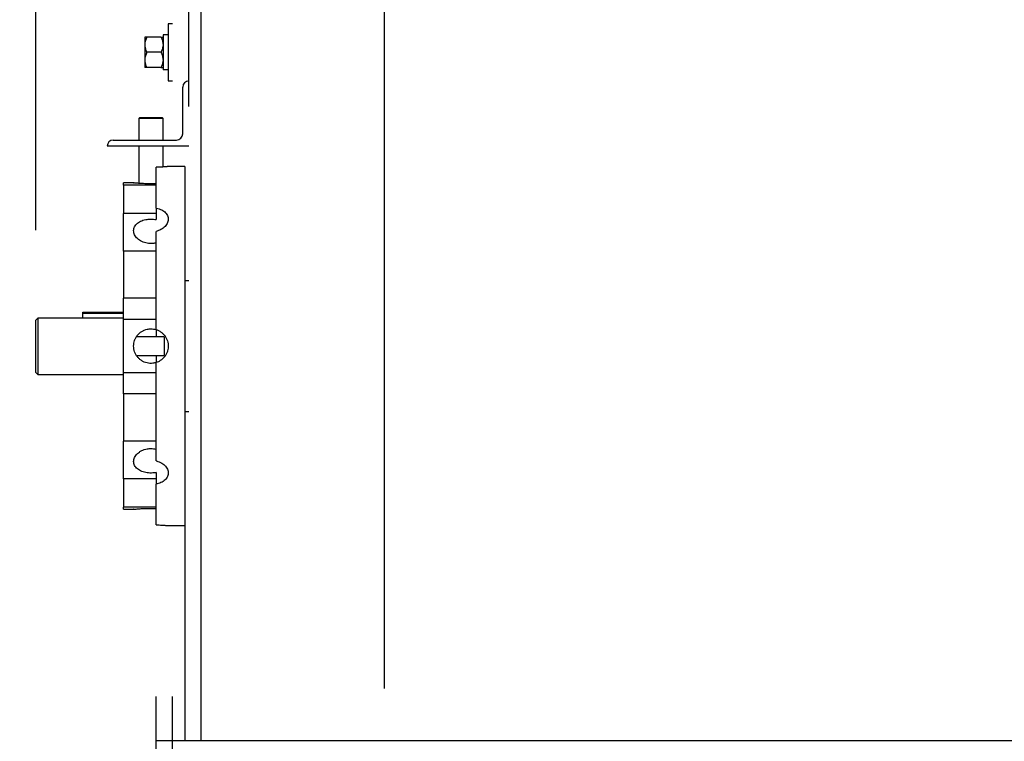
# Model space of a CAD drawing. Header units: inches. Extents: x 170 to 284, y 215 to 248.
# Tile 355 of 656: x 202.117 to 203.15, y 224.409 to 225.166. Entities that reach past the tile are written whole.
import ezdxf

# ---------------------------------------------------------------- set-up
doc = ezdxf.new("R2010")
doc.units = ezdxf.units.IN
doc.header["$LTSCALE"] = 0.25
doc.header["$MEASUREMENT"] = 0
doc.layers.add('ANNOTATIONS', color=1, linetype='Continuous')
doc.layers.add('RH FRONT OF HOOD', color=7, linetype='Continuous')
doc.styles.add('ARIAL', font='arial.ttf', dxfattribs={"height": 0.09375})
doc.dimstyles.new('STANDARD$0', dxfattribs={"dimtxt": 0.09375, "dimasz": 0.09375, "dimexe": 0.03125, "dimexo": 0.046875, "dimgap": 0.09, "dimtad": 0, "dimtih": 1, "dimtoh": 1, "dimdec": 4, "dimzin": 0, "dimdsep": 46, "dimtxsty": 'ARIAL', "dimcen": 0.09, "dimadec": 0, "dimazin": 0, "dimtfac": 1, "dimtdec": 4, "dimtofl": 0, "dimtmove": 0, "dimatfit": 1, "dimfxl": 1, "dimtolj": 1, "dimtzin": 0, "dimarcsym": 0})

# ---------------------------------------------------------------- blocks, each defined once
blk = doc.blocks.new('*D127')
at = {"layer": 'ANNOTATIONS', "color": 0, "lineweight": -2, "transparency": 16777216}
for p, q in [((202.1344, 224.9453), (202.1344, 225.5824)), ((202.5003, 224.4645), (202.5003, 225.5824)), ((202.0406, 225.5512), (201.9469, 225.5512)), ((202.5941, 225.5512), (202.6878, 225.5512))]:
    blk.add_line(p, q, dxfattribs=at)
at = {"layer": 'ANNOTATIONS', "color": 0, "transparency": 16777216}
for points in [[(202.0406, 225.5668), (202.0406, 225.5355), (202.1344, 225.5512)], [(202.5941, 225.5668), (202.5941, 225.5355), (202.5003, 225.5512)]]:
    blk.add_solid(points, dxfattribs=at)
at = {"layer": 'defpoints', "color": 0, "transparency": 16777216}
for p in [(202.5003, 225.5512), (202.1344, 224.8984), (202.5003, 224.4177)]:
    blk.add_point(p, dxfattribs=at)
at = {"layer": 'ANNOTATIONS', "color": 0, "transparency": 16777216, "insert": (201.6618, 225.5512), "char_height": 0.09375, "attachment_point": 5, "style": 'ARIAL'}
blk.add_mtext('\\A1;10 3/4"', dxfattribs=at)

msp = doc.modelspace()

# ---------------------------------------------------------------- linework, layer by layer
at = {"layer": 'RH FRONT OF HOOD'}
for p, q in [((202.29488, 225.07503), (202.29488, 225.23475)), ((202.30772, 224.40973), (202.30772, 225.23475)), ((202.30772, 225.07503), (202.30772, 225.23475)), ((202.27776, 225.16199), (202.27317, 225.16199)), ((202.27317, 225.16199), (202.27317, 225.10206)), ((202.24868, 225.14808), (202.24868, 225.14005)), ((202.26569, 225.14808), (202.25082, 225.14808)), ((202.27317, 225.1505), (202.26783, 225.1505)), ((202.26783, 225.1505), (202.26783, 225.11361)), ((202.24868, 225.14005), (202.24868, 225.124)), ((202.26569, 225.13203), (202.25082, 225.13203)), ((202.24868, 225.124), (202.24868, 225.11597)), ((202.26569, 225.11597), (202.25082, 225.11597)), ((202.27317, 225.11361), (202.26783, 225.11361)), ((202.27317, 225.10206), (202.27776, 225.10206)), ((202.28846, 225.04642), (202.28846, 225.09564)), ((202.24339, 225.06354), (202.24232, 225.06247)), ((202.24232, 225.06247), (202.24232, 225.04)), ((202.26726, 225.06247), (202.24232, 225.06247)), ((202.24339, 225.06354), (202.26626, 225.06354)), ((202.26626, 225.06354), (202.26693, 225.06354)), ((202.268, 225.06247), (202.26693, 225.06354)), ((202.268, 225.06247), (202.26726, 225.06247)), ((202.268, 225.04), (202.268, 225.06247)), ((202.21569, 225.04), (202.28204, 225.04)), ((202.29488, 225.03358), (202.20927, 225.03358)), ((202.24232, 225.03358), (202.24232, 224.99458)), ((202.268, 225.01175), (202.268, 225.03358)), ((202.26064, 224.96869), (202.26064, 225.01138)), ((202.29077, 225.01218), (202.27324, 225.01218)), ((202.29077, 225.01218), (202.29077, 224.40973)), ((202.23705, 224.99506), (202.22639, 224.99506)), ((202.22639, 224.99277), (202.22639, 224.99506)), ((202.26064, 224.99277), (202.22639, 224.99277)), ((202.22639, 224.99277), (202.22639, 224.96303)), ((202.26064, 224.96869), (202.26064, 224.95653)), ((202.26064, 224.96303), (202.22639, 224.96303)), ((202.22639, 224.92356), (202.22639, 224.96303)), ((202.26064, 224.84115), (202.26064, 224.94422)), ((202.26064, 224.92356), (202.22639, 224.92356)), ((202.22639, 224.92356), (202.22639, 224.87402)), ((202.29488, 224.89234), (202.29077, 224.89234)), ((202.26064, 224.87402), (202.22639, 224.87402)), ((202.22639, 224.85177), (202.22639, 224.87402)), ((202.13437, 224.85092), (202.13651, 224.85312)), ((202.13651, 224.85312), (202.13651, 224.79389)), ((202.22639, 224.85312), (202.13651, 224.85312)), ((202.18359, 224.85954), (202.22639, 224.85954)), ((202.18359, 224.85793), (202.18359, 224.85954)), ((202.22639, 224.85793), (202.18359, 224.85793)), ((202.18359, 224.85312), (202.18359, 224.85793)), ((202.13437, 224.79603), (202.13437, 224.85092)), ((202.26064, 224.85177), (202.22639, 224.85177)), ((202.22639, 224.79594), (202.22639, 224.85177)), ((202.26064, 224.83361), (202.23993, 224.83361)), ((202.26064, 224.84115), (202.26064, 224.83361)), ((202.2692, 224.83361), (202.26064, 224.83361)), ((202.2692, 224.83361), (202.2692, 224.8141)), ((202.23993, 224.8141), (202.26064, 224.8141)), ((202.26064, 224.8141), (202.2692, 224.8141)), ((202.26064, 224.8141), (202.26064, 224.80655)), ((202.26064, 224.70348), (202.26064, 224.80655)), ((202.13437, 224.79603), (202.13651, 224.79389)), ((202.13651, 224.79389), (202.22639, 224.79389)), ((202.26064, 224.79594), (202.22639, 224.79594)), ((202.22639, 224.77369), (202.22639, 224.79594)), ((202.26064, 224.77369), (202.22639, 224.77369)), ((202.22639, 224.77369), (202.22639, 224.72415)), ((202.29077, 224.75537), (202.29488, 224.75537)), ((202.26064, 224.72415), (202.22639, 224.72415)), ((202.22639, 224.68467), (202.22639, 224.72415)), ((202.26064, 224.69118), (202.26064, 224.67902)), ((202.26064, 224.68467), (202.22639, 224.68467)), ((202.22639, 224.68467), (202.22639, 224.65494)), ((202.26064, 224.63632), (202.26064, 224.67902)), ((202.26064, 224.65494), (202.22639, 224.65494)), ((202.22639, 224.65265), (202.22639, 224.65494)), ((202.22639, 224.65265), (202.23706, 224.65265)), ((202.2733, 224.63553), (202.29077, 224.63553)), ((202.26064, 224.39478), (202.26051, 224.45638)), ((202.27776, 220.1328), (202.27776, 224.45638)), ((206.77213, 224.40973), (202.26084, 224.40973))]:
    msp.add_line(p, q, dxfattribs=at)
for centre, start, end in [((202.29488, 225.09564), 90, 180), ((202.21569, 225.03358), 90, 180), ((202.28204, 225.04642), 270, 0)]:
    msp.add_arc(centre, 0.00642, start, end, dxfattribs=at)
for points, knots in [([(202.25082, 225.14808), (202.25026, 225.14684), (202.24912, 225.14429), (202.24869, 225.14151), (202.24868, 225.14009), (202.24868, 225.14005)], [0, 0, 0, 0, 0.4845461, 0.9867483, 1, 1, 1, 1]), ([(202.25082, 225.14808), (202.25051, 225.14808), (202.24975, 225.14808), (202.24889, 225.14808), (202.24875, 225.14808), (202.24868, 225.14808)], [0, 0, 0, 0, 0.2654447, 0.6280732, 1, 1, 1, 1]), ([(202.26569, 225.14808), (202.26625, 225.14684), (202.26739, 225.14429), (202.26782, 225.14151), (202.26783, 225.14009), (202.26783, 225.14005)], [0, 0, 0, 0, 0.48454611, 0.98674827, 1, 1, 1, 1]), ([(202.26569, 225.14808), (202.266, 225.14808), (202.26676, 225.14808), (202.26762, 225.14808), (202.26776, 225.14808), (202.26783, 225.14808)], [0, 0, 0, 0, 0.2654447, 0.6280732, 1, 1, 1, 1]), ([(202.24868, 225.14005), (202.24877, 225.13893), (202.24893, 225.13664), (202.24989, 225.13398), (202.25062, 225.13246), (202.25082, 225.13203)], [0, 0, 0, 0, 0.4066349, 0.8279722, 1, 1, 1, 1]), ([(202.25082, 225.13203), (202.25026, 225.13078), (202.24912, 225.12823), (202.24869, 225.12546), (202.24868, 225.12403), (202.24868, 225.124)], [0, 0, 0, 0, 0.4845461, 0.9867483, 1, 1, 1, 1]), ([(202.26783, 225.14005), (202.26774, 225.13893), (202.26758, 225.13664), (202.26662, 225.13398), (202.2659, 225.13246), (202.26569, 225.13203)], [0, 0, 0, 0, 0.4066349, 0.8279722, 1, 1, 1, 1]), ([(202.26569, 225.13203), (202.26625, 225.13078), (202.26739, 225.12823), (202.26782, 225.12546), (202.26783, 225.12403), (202.26783, 225.124)], [0, 0, 0, 0, 0.4845461, 0.9867483, 1, 1, 1, 1]), ([(202.24868, 225.124), (202.24877, 225.12287), (202.24893, 225.12058), (202.24989, 225.11792), (202.25062, 225.11641), (202.25082, 225.11597)], [0, 0, 0, 0, 0.4066349, 0.8279722, 1, 1, 1, 1]), ([(202.26783, 225.124), (202.26774, 225.12287), (202.26758, 225.12058), (202.26662, 225.11792), (202.2659, 225.11641), (202.26569, 225.11597)], [0, 0, 0, 0, 0.4066349, 0.8279722, 1, 1, 1, 1]), ([(202.25082, 225.11597), (202.25051, 225.11597), (202.24975, 225.11597), (202.24889, 225.11597), (202.24875, 225.11597), (202.24868, 225.11597)], [0, 0, 0, 0, 0.2654447, 0.6280732, 1, 1, 1, 1]), ([(202.26569, 225.11597), (202.266, 225.11597), (202.26676, 225.11597), (202.26762, 225.11597), (202.26776, 225.11597), (202.26783, 225.11597)], [0, 0, 0, 0, 0.2654447, 0.6280732, 1, 1, 1, 1]), ([(202.27324, 225.01217), (202.27325, 225.01218), (202.27329, 225.01218), (202.27279, 225.01213), (202.27181, 225.01204), (202.27032, 225.01191), (202.26842, 225.01177), (202.26612, 225.01162), (202.26353, 225.01148), (202.2616, 225.01142), (202.26064, 225.01138)], [0, 0, 0, 0, 0.0676192, 0.1985122, 0.3331933, 0.4642568, 0.5990907, 0.7306842, 0.8660879, 1, 1, 1, 1]), ([(202.26064, 224.99418), (202.25967, 224.99416), (202.2577, 224.9941), (202.25465, 224.99409), (202.25161, 224.99412), (202.24868, 224.99421), (202.24591, 224.99434), (202.24343, 224.99449), (202.24124, 224.99466), (202.23947, 224.99481), (202.23812, 224.99494), (202.23731, 224.99503), (202.23695, 224.99507), (202.23703, 224.99506), (202.23705, 224.99506)], [0, 0, 0, 0, 0.0880761, 0.1787049, 0.266782, 0.3574119, 0.4455445, 0.5362084, 0.6247752, 0.7159002, 0.804616, 0.8959248, 0.9842732, 1, 1, 1, 1]), ([(202.26064, 224.96869), (202.26081, 224.96866), (202.26194, 224.96842), (202.26397, 224.96783), (202.26652, 224.96673), (202.26875, 224.96534), (202.2706, 224.96371), (202.272, 224.96186), (202.27294, 224.95985), (202.27336, 224.95773), (202.27327, 224.95556), (202.27267, 224.95339), (202.27158, 224.9513), (202.27002, 224.94935), (202.26804, 224.94759), (202.26569, 224.94609), (202.2632, 224.94494), (202.26144, 224.94445), (202.26064, 224.94422)], [0, 0, 0, 0, 0.0117872, 0.0782763, 0.1447668, 0.2114516, 0.2781362, 0.3449519, 0.4117662, 0.4783709, 0.5449752, 0.6113578, 0.6777416, 0.7442343, 0.8107279, 0.8774926, 0.9442564, 1, 1, 1, 1]), ([(202.26064, 224.93206), (202.25948, 224.93183), (202.25736, 224.93141), (202.25412, 224.93136), (202.25111, 224.93169), (202.24818, 224.93242), (202.24548, 224.9335), (202.24302, 224.93491), (202.24092, 224.9366), (202.2392, 224.93852), (202.23795, 224.94058), (202.23718, 224.94275), (202.23692, 224.94492), (202.23718, 224.94707), (202.23794, 224.9491), (202.2392, 224.95099), (202.24089, 224.95268), (202.243, 224.95414), (202.24544, 224.95533), (202.24818, 224.95624), (202.25142, 224.95689), (202.25568, 224.95723), (202.25882, 224.95679), (202.26064, 224.95653)], [0, 0, 0, 0, 0.05215525, 0.0962877, 0.14170637, 0.18574187, 0.23104519, 0.27525069, 0.32072774, 0.36510554, 0.4107749, 0.45505917, 0.50064017, 0.5447124, 0.59006365, 0.6341344, 0.67947137, 0.7237524, 0.76931119, 0.81368989, 0.85936485, 0.91856701, 1, 1, 1, 1]), ([(202.26064, 224.80655), (202.25948, 224.80626), (202.25735, 224.80571), (202.25411, 224.80566), (202.25108, 224.80608), (202.24817, 224.80702), (202.24545, 224.80842), (202.24301, 224.81026), (202.2409, 224.81248), (202.2392, 224.81504), (202.23794, 224.81785), (202.23718, 224.82083), (202.23692, 224.82388), (202.23719, 224.82694), (202.23795, 224.8299), (202.23921, 224.83268), (202.2409, 224.83523), (202.24301, 224.83745), (202.24546, 224.8393), (202.2482, 224.84071), (202.25144, 224.84173), (202.25568, 224.84226), (202.25882, 224.84156), (202.26064, 224.84115)], [0, 0, 0, 0, 0.05215734, 0.09693228, 0.14170748, 0.18637592, 0.2310455, 0.27588629, 0.32072733, 0.365751, 0.41077362, 0.45570611, 0.50063788, 0.54534881, 0.59006044, 0.63476342, 0.67946741, 0.72438707, 0.76930649, 0.81433344, 0.85935922, 0.91856375, 1, 1, 1, 1]), ([(202.26064, 224.84115), (202.26081, 224.8411), (202.26194, 224.84073), (202.26397, 224.83981), (202.26652, 224.83812), (202.26875, 224.83601), (202.2706, 224.83356), (202.272, 224.83082), (202.27294, 224.82789), (202.27336, 224.82485), (202.27327, 224.82179), (202.27267, 224.81879), (202.27158, 224.81593), (202.27002, 224.8133), (202.26804, 224.81095), (202.26569, 224.80898), (202.2632, 224.80748), (202.26144, 224.80684), (202.26064, 224.80655)], [0, 0, 0, 0, 0.0117872, 0.0782763, 0.1447668, 0.2114516, 0.2781362, 0.3449519, 0.4117662, 0.4783709, 0.5449752, 0.6113578, 0.6777416, 0.7442343, 0.8107279, 0.8774926, 0.9442564, 1, 1, 1, 1]), ([(202.26064, 224.69118), (202.25948, 224.69099), (202.25736, 224.69065), (202.25412, 224.69061), (202.25111, 224.69087), (202.24818, 224.69147), (202.24548, 224.69236), (202.24302, 224.69355), (202.24092, 224.695), (202.2392, 224.69671), (202.23795, 224.6986), (202.23718, 224.70065), (202.23692, 224.70279), (202.23718, 224.70498), (202.23794, 224.70711), (202.2392, 224.70918), (202.24089, 224.71108), (202.243, 224.71278), (202.24544, 224.71419), (202.24818, 224.71529), (202.25142, 224.71609), (202.25568, 224.71651), (202.25882, 224.71596), (202.26064, 224.71565)], [0, 0, 0, 0, 0.0521552, 0.0962877, 0.1417064, 0.1857419, 0.2310452, 0.2752507, 0.3207277, 0.3651055, 0.4107749, 0.4550592, 0.5006402, 0.5447124, 0.5900637, 0.6341344, 0.6794714, 0.7237524, 0.7693112, 0.8136899, 0.8593649, 0.918567, 1, 1, 1, 1]), ([(202.26064, 224.70348), (202.26081, 224.70344), (202.26194, 224.70315), (202.26397, 224.70245), (202.26652, 224.70115), (202.26875, 224.69955), (202.2706, 224.69772), (202.272, 224.6957), (202.27294, 224.69357), (202.27336, 224.69139), (202.27327, 224.68923), (202.27267, 224.68715), (202.27158, 224.68519), (202.27002, 224.68343), (202.26804, 224.68187), (202.26569, 224.68059), (202.2632, 224.67961), (202.26144, 224.6792), (202.26064, 224.67902)], [0, 0, 0, 0, 0.0117872, 0.0782763, 0.1447668, 0.2114516, 0.2781362, 0.3449519, 0.4117662, 0.4783709, 0.5449752, 0.6113578, 0.6777416, 0.7442343, 0.8107279, 0.8774926, 0.9442564, 1, 1, 1, 1]), ([(202.23706, 224.65265), (202.23705, 224.65265), (202.23699, 224.65265), (202.2374, 224.65269), (202.2383, 224.65278), (202.23971, 224.65292), (202.24155, 224.65307), (202.24376, 224.65324), (202.24633, 224.65339), (202.24912, 224.65351), (202.25211, 224.65359), (202.25601, 224.65363), (202.25883, 224.65357), (202.26064, 224.65352)], [0, 0, 0, 0, 0.0293279, 0.1201766, 0.2082622, 0.2988843, 0.3873045, 0.4782681, 0.5670329, 0.6583808, 0.7469613, 0.8381359, 1, 1, 1, 1]), ([(202.26064, 224.63632), (202.26082, 224.63632), (202.26196, 224.63628), (202.264, 224.6362), (202.26654, 224.63606), (202.26877, 224.63591), (202.27061, 224.63577), (202.27201, 224.63565), (202.27307, 224.63555), (202.27322, 224.63554), (202.2733, 224.63553)], [0, 0, 0, 0, 0.0260252, 0.1569976, 0.2917387, 0.4232345, 0.5585285, 0.690257, 0.8258286, 1, 1, 1, 1])]:
    msp.add_open_spline(points, degree=3, knots=knots, dxfattribs=at)

# ---------------------------------------------------------------- dimensions: what is measured, and where the dimension line sits
at = {"layer": 'ANNOTATIONS'}
dim = msp.add_linear_dim(base=(202.50032, 225.55116), p1=(202.13437, 224.89843), p2=(202.50032, 224.41767), text='10 3/4"', dimstyle='STANDARD$0', override={"dimarcsym": 1}, dxfattribs=at)
dim.commit()
dim.dimension.update_dxf_attribs({"geometry": '*D127', "text_midpoint": (201.66176, 225.55116), "dimtype": 160})

doc.saveas('drawing.dxf')
